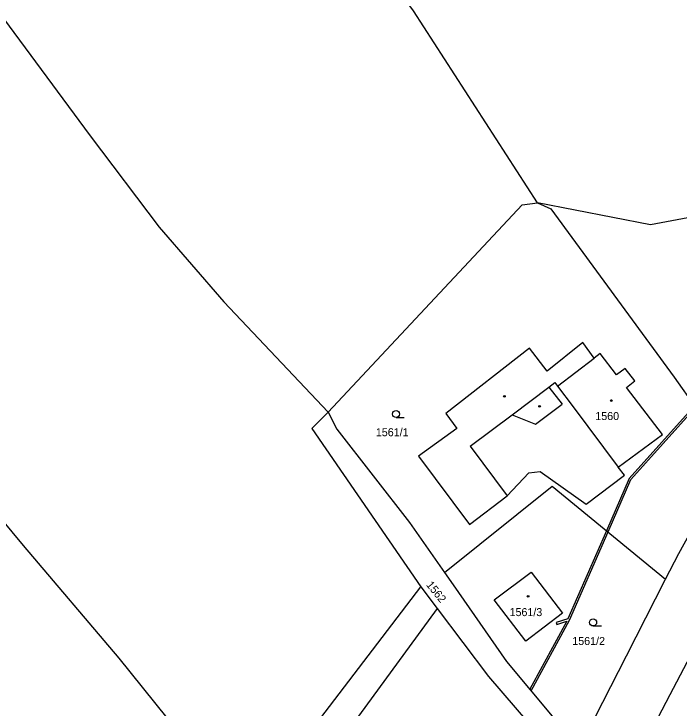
# Model space of a CAD drawing. Extents: x -562167 to -556918, y -1077891 to -1070763.
# Drawn here: x -560237.8 to -560096.4, y -1075578.8 to -1075431.3 of the extents above; entities that cross this region are included whole.
import ezdxf

# ---------------------------------------------------------------- set-up
doc = ezdxf.new("R2010")
doc.units = 0
for name, color, linetype in [('Hranice parcel', 7, 'Continuous'), ('Parcelní čísla', 7, 'Continuous'), ('Vnitřní kresba', 7, 'Continuous'), ('Věcná břemena k části', 7, 'Continuous'), ('Značky budov', 7, 'Continuous'), ('Značky kultur', 7, 'Continuous')]:
    doc.layers.add(name, color=color, linetype=linetype)

msp = doc.modelspace()

# ---------------------------------------------------------------- linework, layer by layer
at = {"layer": 'Hranice parcel'}
for p, q in [((-560097.46, -1075508.49), (-560087.11, -1075523.11)), ((-560188.52, -1075601.62), (-560151.27, -1075553.04)), ((-560151.27, -1075553.04), (-560147.85, -1075557.59)), ((-560147.85, -1075557.59), (-560184.02, -1075607.07))]:
    msp.add_line(p, q, dxfattribs=at)
for points in [[(-560468.72, -1074981.28), (-560446.94, -1075005.24), (-560438.95, -1075016.91), (-560425.77, -1075038.67), (-560409.04, -1075068.96), (-560398.41, -1075088.55), (-560384.84, -1075113.41), (-560359.86, -1075158.18), (-560352.19, -1075171.57), (-560344.85, -1075189.04), (-560335.77, -1075208.9), (-560321.29, -1075251.14), (-560313.71, -1075276.41), (-560308.43, -1075290.81), (-560301.52, -1075316.46), (-560294.61, -1075340.14), (-560290.27, -1075356.18), (-560279.56, -1075379.07), (-560268.94, -1075395.49), (-560245.91, -1075424.32), (-560221.55, -1075457.21), (-560206.93, -1075476.56), (-560193.15, -1075492.44), (-560170.99, -1075515.93)], [(-560188.52, -1075601.62), (-560192.37, -1075596.82), (-560215.41, -1075568.21), (-560235.73, -1075544.23), (-560276.04, -1075495.75), (-560314.38, -1075451.59), (-560345.12, -1075399.6), (-560355.52, -1075363.91), (-560365.71, -1075326.83), (-560373.76, -1075302.38), (-560402.21, -1075227.6), (-560423.47, -1075185.99), (-560456.13, -1075131.42), (-560469.14, -1075107.07)], [(-560126.48, -1075471.4), (-560152.86, -1075430.65), (-560165.73, -1075413.17), (-560188.91, -1075379.61), (-560209.38, -1075350.65), (-560229.71, -1075321.98), (-560243.08, -1075303.96)], [(-560055.13, -1075456.48), (-560083.55, -1075472.55), (-560102.5, -1075476.1), (-560126.48, -1075471.4)], [(-560170.99, -1075515.93), (-560129.79, -1075471.82), (-560126.48, -1075471.4)], [(-560126.48, -1075471.4), (-560123.69, -1075472.67), (-560097.46, -1075508.49)], [(-560132.94, -1075533.68), (-560128.33, -1075528.8), (-560125.96, -1075528.51), (-560116.17, -1075535.47), (-560108.01, -1075529.31), (-560109.32, -1075527.57), (-560099.95, -1075520.67), (-560107.61, -1075510.65), (-560105.79, -1075509.24), (-560107.86, -1075506.62), (-560109.68, -1075507.99), (-560113.17, -1075503.43), (-560114.44, -1075504.4), (-560116.9, -1075501.07), (-560124.45, -1075507.22), (-560128.18, -1075502.28), (-560145.99, -1075516.21), (-560143.64, -1075519.35), (-560151.82, -1075525.24), (-560140.94, -1075539.75), (-560132.94, -1075533.68)], [(-560170.99, -1075515.93), (-560174.44, -1075519.38), (-560151.27, -1075553.04)], [(-560170.99, -1075515.93), (-560169.15, -1075519.52), (-560153.69, -1075539.35), (-560146.29, -1075549.95)], [(-560099.3, -1075551.4), (-560096.47, -1075545.91), (-560086.36, -1075527.61), (-560085.45, -1075525.45)], [(-560146.29, -1075549.95), (-560123.38, -1075531.61), (-560099.3, -1075551.4)], [(-560129.34, -1075650.93), (-560130.81, -1075650.02), (-560131.8, -1075649.02), (-560132.2, -1075648.34), (-560132.94, -1075646.31), (-560133.23, -1075644.55), (-560133.2, -1075642.84), (-560132.83, -1075641.87), (-560112.54, -1075603.15), (-560098.29, -1075575.91), (-560085.26, -1075551.11), (-560084.48, -1075550.15), (-560083.32, -1075549.5), (-560081.69, -1075549.29), (-560080.57, -1075549.62), (-560078.82, -1075551.02)], [(-560146.29, -1075549.95), (-560144.43, -1075552.61), (-560133.1, -1075568.87), (-560117.62, -1075587.34)], [(-560128.99, -1075564.56), (-560135.68, -1075555.8), (-560127.88, -1075549.87), (-560121.21, -1075558.63), (-560128.99, -1075564.56)], [(-560117.62, -1075587.34), (-560107.59, -1075567.66), (-560099.36, -1075551.51), (-560099.3, -1075551.4)], [(-560147.85, -1075557.59), (-560136.92, -1075572.08), (-560119.89, -1075591.8)]]:
    msp.add_lwpolyline(points, dxfattribs=at)
at = {"layer": 'Vnitřní kresba'}
for p, q in [((-560122.22, -1075510.4), (-560114.44, -1075504.4)), ((-560124.11, -1075510.61), (-560122.8, -1075509.63)), ((-560122.8, -1075509.63), (-560122.22, -1075510.4)), ((-560131.91, -1075516.45), (-560124.11, -1075510.61)), ((-560124.11, -1075510.61), (-560121.24, -1075514.19)), ((-560122.22, -1075510.4), (-560118.95, -1075514.76)), ((-560126.9, -1075518.44), (-560121.24, -1075514.19)), ((-560118.95, -1075514.76), (-560109.32, -1075527.57)), ((-560140.82, -1075523.13), (-560131.91, -1075516.45)), ((-560131.91, -1075516.45), (-560126.9, -1075518.44)), ((-560140.82, -1075523.13), (-560132.94, -1075533.68))]:
    msp.add_line(p, q, dxfattribs=at)
at = {"layer": 'Věcná břemena k části'}
for points in [[(-560093.16, -1075514.57), (-560106.99, -1075530.01), (-560111.83, -1075541.1), (-560111.51, -1075541.36), (-560106.65, -1075530.23), (-560092.92, -1075514.9)], [(-560111.83, -1075541.1), (-560120.02, -1075559.82), (-560122.5, -1075560.6), (-560122.38, -1075560.99), (-560120.29, -1075560.33), (-560128.14, -1075574.78), (-560127.87, -1075575.11), (-560119.7, -1075560.08), (-560111.51, -1075541.36)]]:
    msp.add_lwpolyline(points, close=True, dxfattribs=at)
at = {"layer": 'Značky budov'}
for centre in [(-560133.53, -1075512.54), (-560110.81, -1075513.43), (-560126.06, -1075514.68), (-560128.5, -1075555.02)]:
    msp.add_circle(centre, 0.175, dxfattribs=at)
at = {"layer": 'Značky kultur'}
for p, q in [((-560156.56, -1075517.05), (-560154.81, -1075517.05)), ((-560114.68, -1075561.33), (-560112.93, -1075561.33))]:
    msp.add_line(p, q, dxfattribs=at)
for centre in [(-560156.56, -1075516.3), (-560114.68, -1075560.58)]:
    msp.add_circle(centre, 0.75, dxfattribs=at)

# ---------------------------------------------------------------- texts
at = {"layer": 'Parcelní čísla'}
for s, p in [('1560', (-560114.22, -1075517.58)), ('1561/1', (-560160.86, -1075521.02)), ('1561/3', (-560132.44, -1075559.24)), ('1561/2', (-560119.11, -1075565.38))]:
    msp.add_text(s, height=1.7, dxfattribs=at).set_placement(p)
msp.add_text('1562', height=1.7, rotation=309, dxfattribs=at).set_placement((-560150.26, -1075552.64))

doc.saveas('drawing.dxf')
